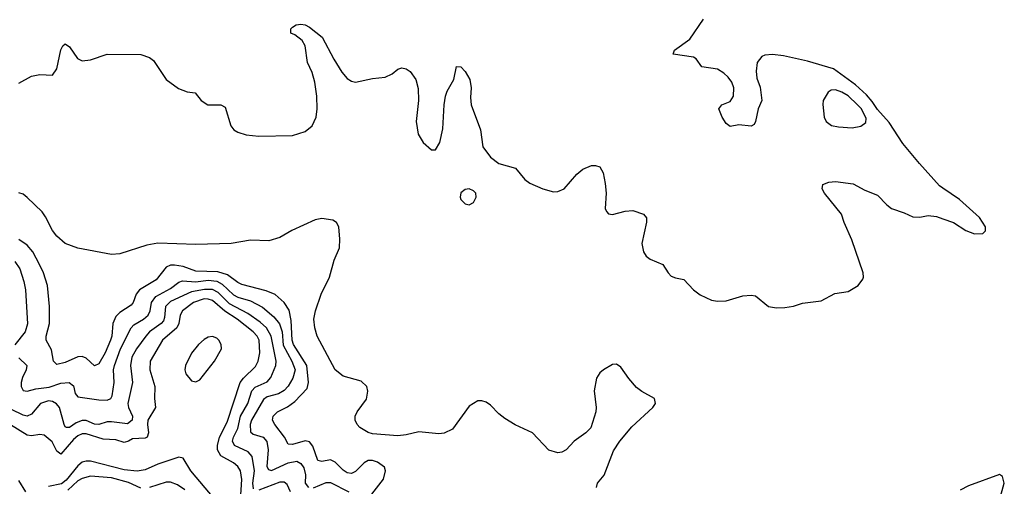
# Model space of a CAD drawing. Header units: inches. Extents: x 1603819 to 1745079, y 385938 to 533966.
# Tile 440 of 561: x 1725614 to 1730292, y 452516 to 454734. Entities that reach past the tile are written whole.
import ezdxf

# ---------------------------------------------------------------- set-up
doc = ezdxf.new("R2010")
doc.units = ezdxf.units.IN
doc.header["$MEASUREMENT"] = 0
doc.layers.add('B7425', color=7, linetype='Continuous')
doc.layers.add('B7435', color=7, linetype='Continuous')

msp = doc.modelspace()

# ---------------------------------------------------------------- linework, layer by layer
at = {"layer": 'B7425', "color": 5}
for points, elevation in [([(1730000, 453934), (1729984.7, 453944.7), (1729889.7, 454049.8), (1729810, 454144.9), (1729744.6, 454244.6), (1729690, 454306.6), (1729665, 454345), (1729637, 454377), (1729584.8, 454424.8), (1729480.9, 454500.9), (1729356.4, 454536.4), (1729242.9, 454562.9), (1729190, 454569.3), (1729154.4, 454565.6), (1729140.6, 454559.4), (1729117.5, 454530), (1729112.9, 454490), (1729116.9, 454456.9), (1729132.7, 454412.7), (1729140.5, 454350), (1729122.2, 454310), (1729110.1, 454249.9), (1729103.4, 454236.6), (1729090, 454227.8), (1729030, 454234.2), (1728990, 454226.9), (1728970, 454240.7), (1728951.2, 454270), (1728936.3, 454310), (1728949.3, 454330), (1728990, 454345.5), (1729004.9, 454370), (1729006.2, 454410), (1728996.7, 454436.7), (1728980.4, 454460.4), (1728960.1, 454480.1), (1728930, 454498.4), (1728855.1, 454510), (1728828.7, 454548.7), (1728815.7, 454555.7), (1728718, 454570), (1728725.4, 454590), (1728798.3, 454641.7), (1728863.4, 454736.6)], 180), ([(1725610, 454433), (1725670, 454464.9), (1725710, 454473), (1725770, 454470.5), (1725790, 454501), (1725810, 454591.3), (1725819.3, 454610), (1725830, 454619.1), (1725850, 454604.9), (1725888.5, 454550), (1725910, 454539.2), (1725950, 454543), (1726030, 454570.2), (1726190, 454569.4), (1726230, 454555.1), (1726250, 454539.8), (1726310, 454450.2), (1726367.8, 454407.8), (1726408.8, 454391.2), (1726446.8, 454386.8), (1726476, 454350), (1726507.7, 454330), (1726569, 454329), (1726590, 454317.6), (1726616.5, 454230), (1726631.6, 454210), (1726650, 454199), (1726690, 454187.3), (1726750, 454179.7), (1726910, 454183.2), (1726970, 454203.2), (1727003.5, 454230), (1727022.7, 454270), (1727027.5, 454310), (1727025.8, 454370), (1727016.9, 454436.9), (1727003.2, 454483.2), (1726980.9, 454530), (1726969.9, 454609.9), (1726955.8, 454635.8), (1726921.7, 454661.7), (1726902, 454670), (1726902, 454690), (1726910, 454698), (1726928, 454710), (1726950, 454712.2), (1726970, 454710.3), (1726990, 454698.7), (1727050.8, 454650.8), (1727105.9, 454545.9), (1727145, 454485), (1727170, 454454.2), (1727190, 454441.2), (1727210, 454437.8), (1727290, 454455.2), (1727350, 454460.7), (1727383.3, 454476.7), (1727410, 454499.1), (1727430, 454504.9), (1727450, 454500.7), (1727468.4, 454488.4), (1727495.3, 454450), (1727506.7, 454406.7), (1727508.4, 454350), (1727497.9, 454250), (1727507, 454190), (1727531.3, 454150), (1727570, 454116.2), (1727590, 454115.8), (1727610.4, 454149.6), (1727624.7, 454215.3), (1727630.4, 454330), (1727636.6, 454370), (1727645.3, 454394.7), (1727676.8, 454450), (1727690, 454511.3), (1727710, 454510.8), (1727730, 454487.3), (1727752.2, 454450), (1727758.3, 454410), (1727755.2, 454364.8), (1727759.7, 454330), (1727803.5, 454210), (1727813.7, 454130), (1727850, 454080.7), (1727890.5, 454050.5), (1727970, 454027.7), (1728014.2, 453974.2), (1728037.3, 453957.3), (1728098.8, 453930), (1728150, 453916.5), (1728170, 453918), (1728200.5, 453930), (1728260.7, 453999.3), (1728290, 454023.6), (1728330, 454040.2), (1728350, 454041.7), (1728370, 454034), (1728385.6, 454005.6), (1728395.2, 453955.2), (1728399.8, 453910), (1728396, 453836), (1728401.5, 453821.5), (1728411.2, 453811.2), (1728430, 453808.7), (1728490, 453823.7), (1728526.6, 453826.6), (1728577.6, 453810), (1728591.6, 453791.6), (1728592.2, 453772.2), (1728569.5, 453669.5), (1728577.7, 453630), (1728590, 453610.3), (1728610, 453596.3), (1728670, 453570.2), (1728695.2, 453530), (1728710, 453515.2), (1728730, 453506.2), (1728770, 453499.6), (1728814.6, 453450), (1728846.9, 453426.9), (1728901.2, 453401.2), (1728930, 453395.3), (1728970, 453397), (1729050, 453420.8), (1729090, 453424.4), (1729110, 453420.9), (1729171.1, 453371.1), (1729210, 453364.4), (1729250, 453365.9), (1729290, 453371.8), (1729333.7, 453386.3), (1729421.9, 453398.1), (1729487.1, 453432.9), (1729550, 453441.2), (1729598.4, 453470), (1729620.1, 453499.9), (1729623.6, 453510), (1729621.3, 453530), (1729568.3, 453688.3), (1729531.8, 453770), (1729519.1, 453810), (1729438.4, 453910), (1729427, 453930), (1729429.6, 453950.4), (1729458.3, 453961.7), (1729490, 453964.6), (1729573.5, 453953.5), (1729630, 453923.5), (1729690, 453900.2), (1729733.8, 453853.8), (1729756.4, 453836.4), (1729816.7, 453816.7), (1729857.7, 453797.7), (1729890, 453794.7), (1729930, 453803.6), (1729970, 453798.5), (1730000, 453788.2)], 180), ([(1728354.7, 452510), (1728358.9, 452530), (1728390.6, 452569.4), (1728436, 452684), (1728465.1, 452730), (1728521.8, 452798.2), (1728622.6, 452890), (1728634.2, 452910), (1728630, 452932.6), (1728570, 452966), (1728545.2, 452985.2), (1728507.5, 453027.6), (1728470, 453082.3), (1728450, 453096.1), (1728430, 453094.2), (1728387.2, 453070), (1728370, 453056), (1728354, 453030), (1728342.7, 452970), (1728353.4, 452890), (1728352, 452870), (1728326.9, 452793.1), (1728304, 452770), (1728247.7, 452730), (1728210, 452689.5), (1728190, 452677.6), (1728170, 452675.1), (1728127.5, 452687.5), (1728049.7, 452769.7), (1727968, 452808), (1727918.9, 452838.9), (1727890, 452860.5), (1727850, 452901.3), (1727830, 452915.8), (1727810, 452922.6), (1727790, 452922.3), (1727750, 452896.1), (1727670, 452787.4), (1727630, 452768.5), (1727605.6, 452765.6), (1727510, 452774.6), (1727450, 452760.4), (1727410, 452756.1), (1727290, 452765.7), (1727270, 452770.9), (1727230, 452796.2), (1727216.6, 452810), (1727207.2, 452830), (1727207, 452850), (1727217.2, 452870), (1727261.8, 452930), (1727268.4, 452968.4), (1727262.7, 452990), (1727235.5, 453015.5), (1727150, 453039.6), (1727112.7, 453070), (1727027.1, 453230), (1727015.7, 453270), (1727011.9, 453310), (1727019.9, 453350), (1727046.8, 453430), (1727085.6, 453510), (1727108.7, 453591.3), (1727132.8, 453650), (1727135.4, 453690), (1727129.4, 453749.4), (1727119.3, 453770), (1727101.7, 453781.7), (1727050, 453789.3), (1727017.2, 453782.8), (1726907.5, 453732.5), (1726850, 453699.3), (1726797.7, 453682.3), (1726710, 453686.2), (1726618, 453670), (1726450, 453665.7), (1726270, 453671.8), (1726217.2, 453662.8), (1726090, 453621.8), (1726050, 453618.3), (1725890, 453647.3), (1725830, 453669.8), (1725790, 453705.7), (1725770, 453731.7), (1725736.7, 453796.7), (1725720, 453820), (1725650, 453889.2), (1725630, 453904.1), (1725610, 453911.6)], 180), ([(1727187.1, 452350), (1727341.9, 452550), (1727352.1, 452590), (1727346.5, 452606.5), (1727314.5, 452630), (1727290, 452637.8), (1727270, 452638.1), (1727250, 452628.1), (1727210, 452586.8), (1727190, 452577.5), (1727170, 452579.6), (1727150, 452591.9), (1727112.5, 452630), (1727090, 452641.7), (1727050, 452633.3), (1727030, 452638), (1727006.5, 452706.5), (1726990, 452727.8), (1726970, 452731.9), (1726910, 452715.2), (1726890, 452716.3), (1726871.5, 452750), (1726825.6, 452810), (1726815.2, 452830), (1726818.8, 452850), (1726839.3, 452870), (1726886.9, 452893.1), (1726921.3, 452918.7), (1726979.1, 452980.9), (1726986.1, 453010), (1726977.8, 453090), (1726915.4, 453190), (1726908.1, 453210), (1726904, 453304), (1726893.6, 453353.6), (1726870, 453389.2), (1726828.1, 453428.1), (1726784.5, 453444.5), (1726670, 453475.4), (1726650, 453484.8), (1726601.7, 453521.7), (1726555.9, 453535.9), (1726450, 453539.2), (1726390, 453560.8), (1726350, 453567.9), (1726330, 453566.5), (1726310, 453557.7), (1726262.5, 453497.5), (1726182.4, 453450), (1726166.9, 453430), (1726153.3, 453390), (1726143.6, 453376.4), (1726090, 453342.7), (1726070, 453322.5), (1726055.7, 453290), (1726052.2, 453230), (1726045.8, 453210), (1726019.6, 453150), (1725990, 453098.8), (1725970, 453088.8), (1725930, 453125.2), (1725910, 453133.7), (1725890, 453131), (1725830, 453104), (1725790, 453094.2), (1725774.2, 453110), (1725764.5, 453164.5), (1725738.8, 453210), (1725739.4, 453230), (1725754.8, 453290), (1725754.7, 453370), (1725745.2, 453470), (1725726.3, 453530), (1725707.9, 453570), (1725676, 453630), (1725650, 453661.6), (1725609.9, 453689.9)], 220), ([(1725590, 453585), (1725615.2, 453550), (1725634.1, 453490), (1725640.9, 453450), (1725651, 453289), (1725639.4, 453250), (1725591.1, 453188.9)], 240), ([(1725610, 453127.3), (1725647.8, 453090), (1725645.3, 453070), (1725626.5, 453033.5), (1725620.8, 453010), (1725620.9, 452990), (1725630.7, 452970.7), (1725650, 452968.6), (1725690, 452979.2), (1725753.2, 452986.8), (1725810, 453005.8), (1725849.1, 453009.1), (1725870, 452993.3), (1725877.7, 452957.7), (1725890, 452941.1), (1725990, 452926.3), (1726030, 452925.6), (1726046.9, 452933.1), (1726053.3, 452946.7), (1726063.3, 453010), (1726059.3, 453070), (1726064.2, 453090), (1726092, 453170), (1726143.3, 453270), (1726156.4, 453283.6), (1726201.5, 453310), (1726224.5, 453330), (1726233.7, 453350), (1726240.7, 453390), (1726261.1, 453418.9), (1726330, 453456.3), (1726370, 453487), (1726386.7, 453493.3), (1726450, 453488.4), (1726510, 453495.5), (1726550, 453490.4), (1726576.6, 453476.6), (1726630, 453426.2), (1726650, 453415.5), (1726710, 453397.6), (1726767.9, 453367.9), (1726822.1, 453322.1), (1726848.7, 453288.7), (1726860.2, 453250), (1726866.4, 453186.4), (1726907, 453110), (1726922.1, 453070), (1726912.1, 453030), (1726890, 452992.7), (1726870, 452971.1), (1726844.2, 452955.8), (1726790, 452940.9), (1726771.8, 452928.2), (1726715.8, 452830), (1726708.9, 452808.9), (1726710, 452775.1), (1726723.3, 452763.3), (1726769.9, 452749.9), (1726788.3, 452728.3), (1726795.1, 452690), (1726788.1, 452610), (1726796.5, 452596.5), (1726810, 452591.7), (1726890, 452627.9), (1726930, 452634.6), (1726950, 452624.7), (1726963.9, 452603.9), (1726972.5, 452570), (1726970.4, 452530), (1726986.3, 452510)], 240), ([(1726724.5, 452504.5), (1726721.2, 452530), (1726729.4, 452590), (1726717.6, 452657.6), (1726699.3, 452679.3), (1726633.9, 452710), (1726625.7, 452730), (1726630.3, 452750), (1726649.9, 452790), (1726662.4, 452850), (1726697.9, 452910), (1726716.1, 452970), (1726732.6, 452987.4), (1726790, 453013.1), (1726806.6, 453033.4), (1726830.9, 453090), (1726832.5, 453110), (1726808.7, 453230), (1726786.8, 453270), (1726756.7, 453296.7), (1726697, 453337), (1726610, 453383), (1726556.7, 453436.7), (1726530, 453451.3), (1726492.1, 453452), (1726430, 453440.2), (1726330, 453395.2), (1726306.3, 453370), (1726302.1, 453317.9), (1726296.8, 453303.2), (1726285.8, 453290), (1726231.1, 453250), (1726213, 453230), (1726168.7, 453170), (1726145.9, 453130), (1726139.7, 453090), (1726149.6, 453010), (1726128, 452910), (1726131.1, 452890), (1726149, 452850), (1726148, 452830), (1726126.4, 452813.6), (1726050, 452822.8), (1726030, 452822), (1725990, 452810.4), (1725970, 452811.9), (1725930, 452828.1), (1725910, 452828.2), (1725882.9, 452817.1), (1725850, 452795), (1725836, 452796), (1725830, 452798.2), (1725824.5, 452810), (1725802.3, 452890), (1725788.5, 452908.5), (1725770, 452918.6), (1725750, 452921.5), (1725712.7, 452910), (1725670, 452859), (1725650, 452849.4), (1725630, 452854.2), (1725514.5, 452910)], 260), ([(1726663.4, 452450), (1726669, 452549), (1726662.2, 452590), (1726650.2, 452610.2), (1726630, 452627.2), (1726570, 452660.6), (1726553.6, 452690), (1726553.7, 452710), (1726563.8, 452750), (1726599.1, 452820.9), (1726661.9, 453010), (1726676.4, 453030), (1726734, 453086), (1726747.4, 453110), (1726754.9, 453150), (1726751.6, 453210), (1726742.3, 453230), (1726723.9, 453250), (1726646.7, 453310), (1726588, 453348), (1726530, 453398.5), (1726510, 453406.3), (1726490, 453407.3), (1726440.1, 453390), (1726388, 453350), (1726375.9, 453330), (1726370.4, 453290), (1726359.7, 453270), (1726292.4, 453210), (1726233.9, 453110), (1726232.2, 453070), (1726255.5, 452990), (1726254.1, 452934), (1726259.5, 452890), (1726222.9, 452830), (1726220.5, 452810), (1726225.4, 452770), (1726219.2, 452750), (1726210, 452744.6), (1726150, 452741.8), (1726130, 452729.9), (1726110, 452724.6), (1726070, 452737), (1726010, 452739.6), (1725930, 452764.7), (1725910, 452765.3), (1725890, 452756.1), (1725870, 452738.5), (1725810, 452669), (1725790, 452682.6), (1725768, 452728), (1725730, 452758.6), (1725710, 452762), (1725670, 452756.1), (1725650, 452759), (1725570, 452807.6)], 280), ([(1726537.8, 452457.8), (1726426.5, 452590), (1726390, 452649.7), (1726370, 452653.8), (1726270, 452621.1), (1726210, 452594.5), (1726171.9, 452588.1), (1726110, 452594.9), (1725950, 452634.7), (1725930, 452635.6), (1725910, 452629.9), (1725890, 452612.8), (1725834.7, 452545.3), (1725813.1, 452526.9), (1725750, 452515.6)], 320), ([(1725643.1, 452490), (1725610, 452543.4)], 320), ([(1726190, 452506.9), (1726130, 452533.6), (1726050, 452555.6), (1725950, 452564.5), (1725910, 452553.6), (1725890, 452541.5), (1725841.9, 452498.1)], 340), ([(1726398.9, 452498.9), (1726363.4, 452523.4), (1726330, 452535.5), (1726310, 452535), (1726230, 452510.3)], 340), ([(1726900.3, 452490), (1726884.6, 452524.6), (1726870, 452535.7), (1726850, 452534.8), (1726750, 452497.4)], 260), ([(1727010, 452508), (1727070, 452533.9), (1727090, 452533.2), (1727177.2, 452490)], 240)]:
    msp.add_lwpolyline(points, dxfattribs=dict(at, elevation=elevation))
for points, elevation in [([(1729490, 454400.4), (1729470, 454398.6), (1729455.6, 454390), (1729431.4, 454350), (1729429.2, 454330.8), (1729436.9, 454270), (1729444.9, 454250), (1729471.6, 454231.6), (1729504.4, 454224.4), (1729570, 454219.8), (1729610, 454228.1), (1729634.8, 454245.2), (1729635.1, 454264.9), (1729612.8, 454310), (1729595.2, 454330), (1729550, 454372.4), (1729520.6, 454390)], 220), ([(1727749.5, 453929.5), (1727730, 453926.3), (1727710, 453911.2), (1727706, 453890), (1727710, 453879.1), (1727730, 453858.4), (1727750, 453854.4), (1727770, 453864.9), (1727782.9, 453890), (1727780.9, 453910), (1727770, 453920.9)], 180), ([(1726530, 453228.1), (1726510, 453224.1), (1726490, 453213), (1726463.3, 453190), (1726430, 453148.8), (1726400.9, 453090), (1726397.8, 453070), (1726403.6, 453050), (1726430, 453017.1), (1726450, 453012.8), (1726470, 453021.8), (1726539.3, 453110), (1726572, 453170), (1726571.4, 453190), (1726560.3, 453210), (1726550, 453219.8)], 320)]:
    msp.add_lwpolyline(points, close=True, dxfattribs=dict(at, elevation=elevation))
at = {"layer": 'B7435', "color": 5, "elevation": 180}
for points in [[(1730000, 453788.2), (1730050.7, 453770.7), (1730110, 453732.3), (1730150, 453715.8), (1730190, 453718.3), (1730202.6, 453730), (1730202.2, 453750), (1730173.7, 453793.7), (1730078.6, 453878.6), (1730000, 453934)], [(1730268.6, 452450), (1730292.1, 452530), (1730282.8, 452562.8), (1730270, 452571.6), (1730122.5, 452517.5), (1730083.1, 452496.9)]]:
    msp.add_lwpolyline(points, dxfattribs=at)

doc.saveas('drawing.dxf')
